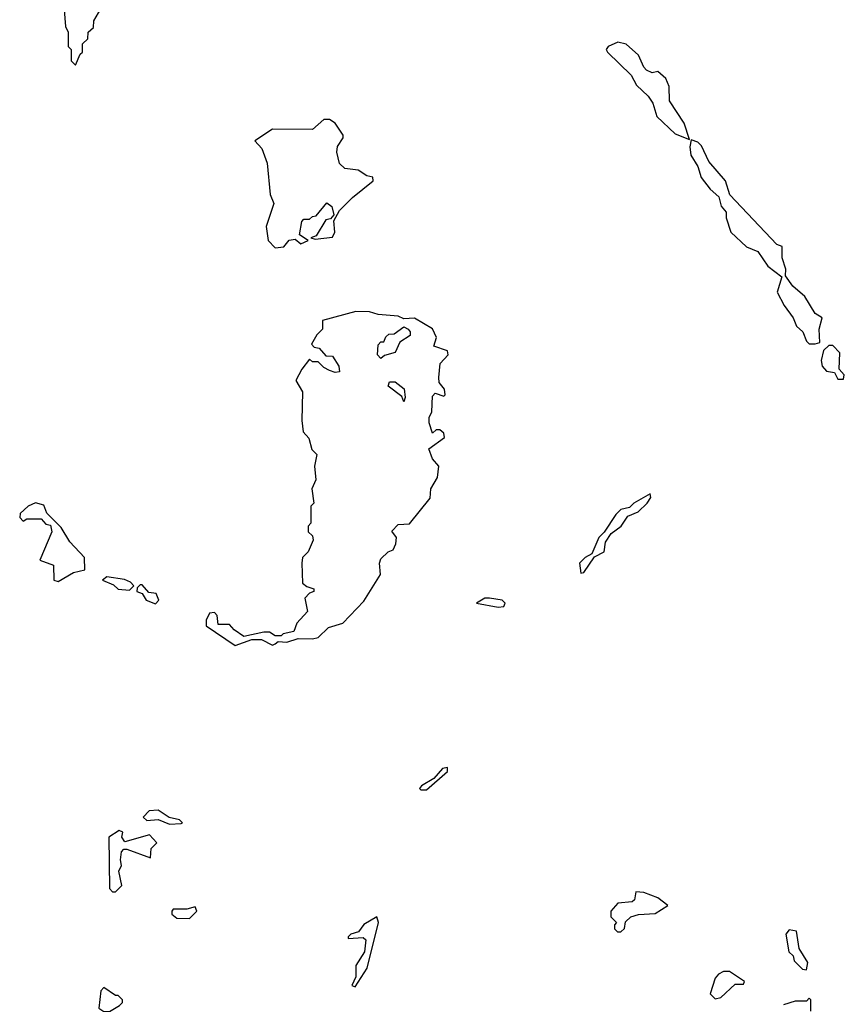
# Model space of a CAD drawing. Extents: x 2889633 to 3052318, y 540750 to 918690.
# Tile 414 of 656: x 3041740 to 3044628, y 713759 to 717209. Entities that reach past the tile are written whole.
import ezdxf

# ---------------------------------------------------------------- set-up
doc = ezdxf.new("R2010")
doc.units = 0

msp = doc.modelspace()

# ---------------------------------------------------------------- linework, layer by layer
at = {"layer": '0CON02XD'}
for points in [[(3041870, 717565), (3041900, 717185), (3041910, 717165), (3041910, 717115), (3041920, 717105), (3041920, 717065), (3041935, 717050)], [(3041935, 717050), (3041951.7, 717088.3), (3041960, 717095), (3041960, 717125), (3041978.3, 717141.7), (3041980, 717165), (3041998.3, 717181.7), (3042000, 717205), (3042040, 717275)], [(3044085, 716790), (3044066.8, 716846.8), (3044016, 716925), (3044013.8, 716975), (3044003, 717003), (3043975, 717027.5), (3043955, 717022.5), (3043935, 717032.5), (3043925, 717042.5), (3043906.7, 717085), (3043864.1, 717124.1), (3043835, 717130.4), (3043800.8, 717115), (3043794, 717105), (3043798, 717095), (3043880.8, 717015), (3043899.4, 716979.4), (3043940.8, 716940.8), (3043957.3, 716917.3), (3043970.5, 716870.4), (3044035, 716808.8), (3044085, 716790)], [(3042635, 716410), (3042665, 716413.3), (3042683, 716437), (3042705, 716440), (3042725, 716423.3), (3042750, 716435), (3042720, 716455), (3042728.3, 716501.7), (3042735, 716510), (3042755, 716510), (3042765, 716520), (3042778.3, 716521.7), (3042815, 716567.5), (3042832.5, 716555), (3042840, 716525), (3042828.3, 716511.7), (3042811.7, 716508.3), (3042778.3, 716451.7), (3042760, 716445), (3042775, 716440), (3042835, 716446.7), (3042843.8, 716465), (3042840, 716505), (3042859.3, 716540.7), (3042905, 716586.7), (3042977.5, 716645), (3042977, 716657), (3042955, 716662.5), (3042925, 716682.5), (3042878.3, 716688.3), (3042860, 716705), (3042850, 716745), (3042852.5, 716765), (3042872.5, 716795), (3042872.5, 716805), (3042845, 716846.7), (3042825, 716860), (3042805, 716860), (3042765, 716824), (3042625, 716825.5), (3042563.3, 716785), (3042588.3, 716758.3), (3042607, 716707), (3042617, 716597), (3042630, 716565), (3042603.3, 716485), (3042610, 716435), (3042635, 716410)], [(3044525, 716073.8), (3044541.7, 716078.3), (3044540, 716125), (3044550, 716165), (3044525, 716180), (3044489.3, 716239.3), (3044447.5, 716275), (3044421.7, 716311.7), (3044422.5, 716335), (3044410, 716375), (3044410, 716415), (3044391.7, 716421.7), (3044226.7, 716595), (3044211.2, 716645), (3044152.7, 716712.7), (3044127.3, 716767.3), (3044115, 716780), (3044091.7, 716788.3), (3044086.1, 716763.9), (3044090, 716735), (3044114.2, 716695), (3044126.8, 716656.8), (3044158, 716615), (3044188.3, 716588.3), (3044196.1, 716556.1), (3044213.3, 716535), (3044213.8, 716515), (3044230, 716465), (3044285, 716413.3), (3044325, 716397.5), (3044360, 716345), (3044408.3, 716308.3), (3044392.5, 716255), (3044417.3, 716207.3), (3044448.8, 716165), (3044460, 716135), (3044482.5, 716115), (3044495, 716082.5), (3044505, 716073.8), (3044525, 716073.8)], [(3042495, 715016.7), (3042552.5, 715037.5), (3042587, 715037), (3042625, 715017.5), (3042635, 715022.5), (3042645, 715030), (3042675, 715027.5), (3042715, 715041.2), (3042765, 715039.2), (3042785, 715044.2), (3042821.2, 715078.8), (3042871.2, 715095), (3042945, 715171.2), (3043003.3, 715265), (3043000, 715305), (3043005, 715320), (3043030, 715345), (3043048.3, 715351.7), (3043057.5, 715372.5), (3043060, 715395), (3043043, 715417), (3043065, 715440), (3043105, 715442.5), (3043177, 715533), (3043180, 715565), (3043202.5, 715605), (3043207.5, 715645), (3043185, 715670), (3043172.5, 715705), (3043227.5, 715745), (3043225, 715760), (3043211.7, 715771.7), (3043198.3, 715771.7), (3043185, 715760), (3043173.6, 715796.4), (3043173.3, 715815), (3043183.3, 715835), (3043185, 715890), (3043195, 715900), (3043225, 715890), (3043230, 715895), (3043227.5, 715915), (3043208.3, 715938.3), (3043207.5, 715955), (3043212.5, 716005), (3043240, 716035), (3043238.3, 716048.3), (3043190, 716065), (3043200, 716095), (3043185, 716125.8), (3043123, 716163), (3043085, 716161.2), (3043065, 716170), (3042995.8, 716175.8), (3042965, 716185.7), (3042917, 716187), (3042800, 716155), (3042800, 716125), (3042780, 716105), (3042761.7, 716071.7), (3042771.7, 716061.7), (3042788.3, 716058.3), (3042811.7, 716031.7), (3042835, 716030), (3042857.5, 715995), (3042860, 715975), (3042845, 715972.5), (3042825, 715980), (3042805, 715990), (3042785, 716010), (3042765, 716010), (3042755, 716020), (3042727.5, 715985), (3042707.5, 715945), (3042730, 715905), (3042727.5, 715805), (3042732.5, 715765), (3042752.5, 715742.5), (3042763, 715703), (3042780, 715685), (3042772.5, 715645), (3042777, 715597), (3042762.5, 715565), (3042770, 715515), (3042760, 715505), (3042760, 715445), (3042750, 715435), (3042750, 715415), (3042765, 715400), (3042767.5, 715385), (3042750, 715345), (3042730, 715325), (3042727.5, 715305), (3042730, 715235), (3042745, 715222.5), (3042770, 715215), (3042770, 715205), (3042755, 715200), (3042738.3, 715181.7), (3042747.5, 715135), (3042710, 715095), (3042700, 715065), (3042663, 715057), (3042655, 715050), (3042635, 715050), (3042615, 715062.5), (3042595, 715062.5), (3042525, 715047.5), (3042490.7, 715070.7), (3042475, 715090), (3042435, 715090), (3042431.7, 715121.7), (3042421.7, 715131.7), (3042405, 715130), (3042392.5, 715105), (3042392.5, 715085), (3042495, 715016.7)], [(3043005, 716022.5), (3042992.5, 716035), (3042995, 716070), (3043005, 716080), (3043015, 716080), (3043021.7, 716098.3), (3043033, 716107), (3043051.7, 716108.3), (3043085, 716132.5), (3043100, 716125), (3043107.5, 716115), (3043107, 716103), (3043070.7, 716079.3), (3043055, 716042.5), (3043017.5, 716032.5), (3043005, 716022.5)], [(3044625, 715950), (3044627.5, 715965), (3044610, 715985), (3044611.7, 716041.7), (3044587, 716067), (3044573, 716067), (3044555, 716050), (3044546.7, 716015), (3044550, 715995), (3044565, 715977.5), (3044593, 715973), (3044605, 715950), (3044625, 715950)], [(3043085, 715870), (3043078.3, 715888.3), (3043030, 715925), (3043035, 715940), (3043055, 715940), (3043086.1, 715916.1), (3043090, 715885), (3043085, 715870)], [(3041875, 715240), (3041928.3, 715271.7), (3041968.3, 715281.7), (3041966.7, 715325), (3041915, 715380), (3041885, 715430), (3041835, 715480), (3041825, 715507.5), (3041795, 715516.7), (3041770, 715505), (3041741.7, 715478.3), (3041740, 715465), (3041752.5, 715452.5), (3041765, 715460), (3041815, 715460), (3041831.7, 715441.7), (3041848.3, 715438.3), (3041852.5, 715415), (3041810, 715315), (3041858.3, 715298.3), (3041860, 715245), (3041875, 715240)], [(3043705, 715270), (3043715, 715272.5), (3043753, 715327), (3043786.7, 715345), (3043791.2, 715378.8), (3043810.7, 715409.3), (3043845.7, 715434.3), (3043870, 715470), (3043905.8, 715484.2), (3043936.7, 715515), (3043950, 715535), (3043947.5, 715547.5), (3043890, 715515), (3043875, 715500), (3043845, 715492.5), (3043827.5, 715475), (3043786.7, 715413.3), (3043767.5, 715395), (3043743, 715337), (3043720, 715325), (3043700, 715305), (3043705, 715270)], [(3042125, 715210), (3042140, 715225), (3042128.3, 715238.3), (3042107, 715247), (3042045, 715256.7), (3042030, 715245), (3042068.8, 715228.8), (3042085, 715213.8), (3042125, 715210)], [(3042215, 715162.5), (3042226.7, 715175), (3042218.3, 715198.3), (3042191.7, 715201.7), (3042168.3, 715228.3), (3042161.7, 715228.3), (3042151.7, 715218.3), (3042150, 715205), (3042168.3, 715198.3), (3042182.5, 715175), (3042215, 715162.5)], [(3043415, 715150), (3043435, 715153.3), (3043440, 715165), (3043430, 715175), (3043385, 715182.5), (3043368.3, 715181.7), (3043340, 715165), (3043415, 715150)], [(3043165, 714510), (3043237.5, 714575), (3043238.3, 714588.3), (3043220, 714585), (3043190, 714550), (3043147.5, 714525), (3043140, 714515), (3043145, 714510), (3043165, 714510)], [(3042265, 714390), (3042305, 714392.5), (3042310, 714395), (3042300, 714405), (3042263, 714413), (3042225, 714439.2), (3042193.2, 714436.8), (3042172.5, 714415), (3042185, 714402.5), (3042225, 714406.7), (3042265, 714390)], [(3042075, 714152.5), (3042097.5, 714175), (3042087.5, 714225), (3042096.7, 714245), (3042092.5, 714265), (3042096.4, 714293.6), (3042105, 714302.5), (3042115, 714302.5), (3042198.3, 714271.7), (3042200, 714305), (3042220, 714325), (3042195, 714352.5), (3042108.3, 714328.3), (3042097.5, 714345), (3042101.7, 714361.7), (3042088.3, 714368.3), (3042052, 714345), (3042054, 714165), (3042065, 714152.5), (3042075, 714152.5)], [(3043845, 714012.5), (3043857.5, 714025), (3043861.7, 714048.3), (3043880, 714065), (3043906.4, 714073.6), (3043965, 714077.5), (3044010, 714105), (3043975, 714132.5), (3043925, 714151.2), (3043897.5, 714152.5), (3043892.5, 714125), (3043885, 714117.5), (3043835, 714113.3), (3043810, 714085), (3043810, 714065), (3043830, 714045), (3043822.5, 714037.5), (3043823, 714023), (3043833, 714013), (3043845, 714012.5)], [(3042335, 714060), (3042360, 714085), (3042355, 714100), (3042325, 714092.5), (3042277.5, 714092.5), (3042272.5, 714085), (3042272.5, 714075), (3042290.5, 714060.4), (3042335, 714060)], [(3042915, 713820), (3042957.1, 713885), (3042996.2, 714045), (3042990, 714065), (3042945, 714038.8), (3042926.7, 714013.3), (3042900, 714005), (3042890, 713995), (3042890, 713990), (3042943, 713993), (3042952.5, 713985), (3042947, 713943), (3042916.7, 713895), (3042917.5, 713855), (3042902.5, 713825), (3042915, 713820)], [(3044495, 713880), (3044500, 713905), (3044470, 713955), (3044460, 714015), (3044435, 714020), (3044422.5, 714005), (3044433, 713943), (3044448.3, 713928.3), (3044451.7, 713911.7), (3044481.7, 713881.7), (3044495, 713880)], [(3044175, 713777.5), (3044195, 713782.5), (3044245, 713830), (3044275, 713830), (3044278.3, 713838.3), (3044225, 713873.3), (3044205, 713873.3), (3044187.5, 713865), (3044175, 713850), (3044157.5, 713795), (3044175, 713777.5)], [(3042055, 713733.3), (3042090, 713755), (3042100, 713765), (3042100, 713775), (3042085, 713790), (3042075, 713790), (3042035, 713817.5), (3042023.9, 713806.1), (3042016.7, 713745), (3042035, 713733.3), (3042055, 713733.3)], [(3044510, 713735), (3044510, 713775), (3044505, 713780), (3044495, 713770), (3044455, 713770), (3044415, 713757.5)]]:
    msp.add_lwpolyline(points, dxfattribs=at)

doc.saveas('drawing.dxf')
